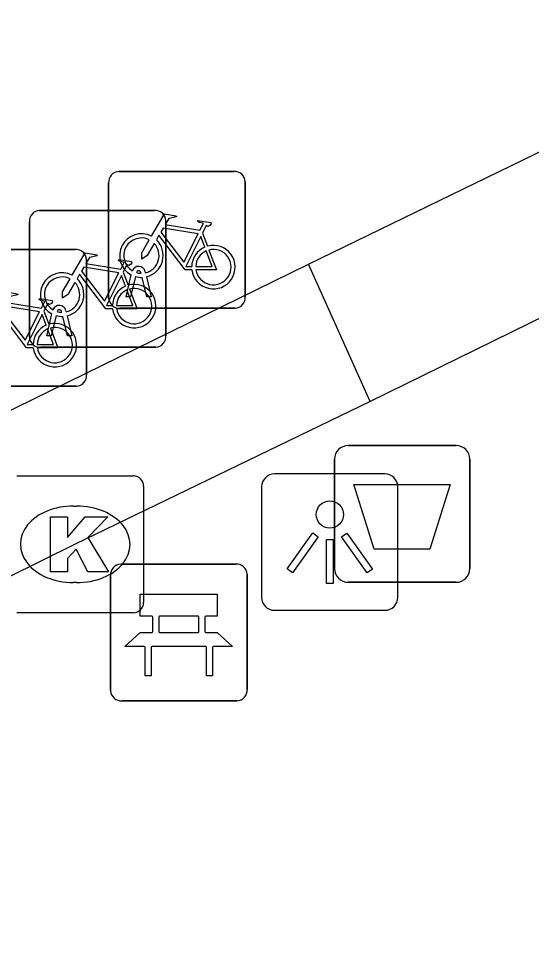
# Model space of a CAD drawing. Extents: x 160457 to 162082, y 388340 to 389736.
# Drawn here: x 160977.4 to 160981.15, y 388889.78 to 388896.58 of the extents above; entities that cross this region are included whole.
import ezdxf

# ---------------------------------------------------------------- set-up
doc = ezdxf.new("R2010")
doc.units = 0
for name, color, linetype in [('IMGEO_Afvalbak', 7, 'Continuous'), ('IMGEO_Bank', 7, 'Continuous'), ('IMGEO_Fietsenrek', 7, 'Continuous'), ('IMGEO_Kolk', 7, 'Continuous'), ('IMGEO_Lichtpunt', 7, 'Continuous'), ('IMGEO_Voetpad_open', 7, 'Continuous')]:
    doc.layers.add(name, color=color, linetype=linetype)

msp = doc.modelspace()

# ---------------------------------------------------------------- linework, layer by layer
at = {"layer": 'IMGEO_Afvalbak'}
for p, q in [((160979.8101, 388893.4635), (160980.5999, 388893.4635)), ((160980.5999, 388893.4635), (160979.8101, 388893.4635)), ((160979.7101, 388892.5645), (160979.7101, 388893.3635)), ((160979.7101, 388893.3635), (160979.7101, 388892.5645)), ((160980.6999, 388893.3635), (160980.6999, 388892.5645)), ((160980.6999, 388892.5645), (160980.6999, 388893.3635)), ((160980.5999, 388892.4645), (160979.8101, 388892.4645)), ((160979.8101, 388892.4645), (160980.5999, 388892.4645))]:
    msp.add_line(p, q, dxfattribs=at)
msp.add_lwpolyline([(160979.8528, 388893.1784), (160980.5572, 388893.1784), (160980.4084, 388892.7075), (160980.0016, 388892.7075), (160979.8528, 388893.1784)], dxfattribs=at)
for centre, start, end in [((160979.8101, 388893.3635), 90, 180), ((160979.8101, 388893.3635), 90, 180), ((160980.5999, 388893.3635), 0, 90), ((160980.5999, 388893.3635), 360, 90), ((160979.8101, 388892.5645), 180, 270), ((160979.8101, 388892.5645), 180, 270), ((160980.5999, 388892.5645), 270, 0), ((160980.5999, 388892.5645), 270, 0)]:
    msp.add_arc(centre, 0.1, start, end, dxfattribs=at)
at = {"layer": 'IMGEO_Bank'}
for p, q in [((160978.1469, 388892.5975), (160978.9878, 388892.5975)), ((160978.9878, 388892.5975), (160978.1469, 388892.5975)), ((160978.0725, 388891.6729), (160978.0725, 388892.5138)), ((160978.0725, 388892.5138), (160978.0725, 388891.6729)), ((160979.0715, 388892.5231), (160979.0715, 388891.6822)), ((160979.0715, 388891.6822), (160979.0715, 388892.5231)), ((160978.3811, 388892.1044), (160978.3811, 388892.2096)), ((160978.4247, 388892.2096), (160978.4247, 388892.1044)), ((160978.713, 388892.216), (160978.431, 388892.216)), ((160978.7193, 388892.1044), (160978.7193, 388892.2096)), ((160978.7629, 388892.2096), (160978.7629, 388892.1044)), ((160978.431, 388892.098), (160978.713, 388892.098)), ((160978.7688, 388891.9957), (160978.3757, 388891.9957)), ((160978.9971, 388891.5985), (160978.1562, 388891.5985)), ((160978.1562, 388891.5985), (160978.9971, 388891.5985))]:
    msp.add_line(p, q, dxfattribs=at)
for points in [[(160978.3747, 388892.216), (160978.2886, 388892.216), (160978.2886, 388892.377), (160978.8525, 388892.377), (160978.8525, 388892.216), (160978.7693, 388892.216)], [(160978.3194, 388891.9957), (160978.177, 388891.9957), (160978.2886, 388892.098), (160978.3747, 388892.098)], [(160978.7693, 388892.098), (160978.8525, 388892.098), (160978.9641, 388891.9957), (160978.8251, 388891.9957)], [(160978.3694, 388891.9893), (160978.3694, 388891.7818), (160978.3258, 388891.7818), (160978.3258, 388891.9893)], [(160978.8187, 388891.9893), (160978.8187, 388891.7818), (160978.7751, 388891.7818), (160978.7751, 388891.9893)]]:
    msp.add_lwpolyline(points, dxfattribs=at)
for centre, radius, start, end in [((160978.1502, 388892.5196), 0.0779, 92.4484, 184.28452), ((160978.1502, 388892.5196), 0.0779, 92.4484, 184.28452), ((160978.9936, 388892.5198), 0.0779, 2.4484, 94.28452), ((160978.9936, 388892.5198), 0.0779, 2.4484, 94.28452), ((160978.3744, 388892.2093), 0.00671, 2.89567, 87.10433), ((160978.4314, 388892.2093), 0.00671, 92.89567, 177.10433), ((160978.7126, 388892.2093), 0.00671, 2.89567, 87.10433), ((160978.7696, 388892.2093), 0.00671, 92.89567, 177.10433), ((160978.3744, 388892.1047), 0.00671, 272.89567, 357.10433), ((160978.4314, 388892.1047), 0.00671, 182.89567, 267.10433), ((160978.7126, 388892.1047), 0.00671, 272.89567, 357.10433), ((160978.7696, 388892.1047), 0.00671, 182.89567, 267.10433), ((160978.3191, 388891.989), 0.00671, 2.89567, 87.10433), ((160978.3761, 388891.989), 0.00671, 92.89567, 177.10433), ((160978.7684, 388891.989), 0.00671, 2.89567, 87.10433), ((160978.8254, 388891.989), 0.00671, 92.89567, 177.10433), ((160978.1504, 388891.6762), 0.0779, 182.4484, 274.28452), ((160978.1504, 388891.6762), 0.0779, 182.4484, 274.28452), ((160978.9938, 388891.6764), 0.0779, 272.4484, 4.28452), ((160978.9938, 388891.6764), 0.0779, 272.4484, 4.28452)]:
    msp.add_arc(centre, radius, start, end, dxfattribs=at)
at = {"layer": 'IMGEO_Fietsenrek'}
for p, q in [((160978.1329, 388895.4665), (160978.9738, 388895.4665)), ((160978.9738, 388895.4665), (160978.1329, 388895.4665)), ((160978.0585, 388894.5419), (160978.0585, 388895.3828)), ((160978.0585, 388895.3828), (160978.0585, 388894.5419)), ((160979.0575, 388895.3921), (160979.0575, 388894.5512)), ((160979.0575, 388894.5512), (160979.0575, 388895.3921)), ((160977.5529, 388895.1815), (160978.3938, 388895.1815)), ((160978.3938, 388895.1815), (160977.5529, 388895.1815)), ((160977.4785, 388894.2569), (160977.4785, 388895.0978)), ((160977.4785, 388895.0978), (160977.4785, 388894.2569)), ((160978.4775, 388895.1071), (160978.4775, 388894.2662)), ((160978.4775, 388894.2662), (160978.4775, 388895.1071)), ((160978.7452, 388895.0162), (160978.7815, 388894.921)), ((160976.9729, 388894.8965), (160977.8138, 388894.8965)), ((160977.8138, 388894.8965), (160976.9729, 388894.8965)), ((160977.8975, 388894.8221), (160977.8975, 388893.9812)), ((160977.8975, 388893.9812), (160977.8975, 388894.8221)), ((160978.1652, 388894.7312), (160978.2015, 388894.636)), ((160978.1855, 388894.5513), (160978.2238, 388894.7113)), ((160978.2542, 388894.6991), (160978.2189, 388894.5513)), ((160978.2959, 388894.7229), (160978.2949, 388894.7272)), ((160978.337, 388894.5513), (160978.3031, 388894.693)), ((160978.3266, 388894.7344), (160978.3284, 388894.7265)), ((160978.3354, 388894.6973), (160978.3704, 388894.5513)), ((160978.2189, 388894.5513), (160978.1855, 388894.5513)), ((160978.3704, 388894.5513), (160978.337, 388894.5513)), ((160977.5852, 388894.4462), (160977.6215, 388894.351)), ((160977.6055, 388894.2663), (160977.6438, 388894.4263)), ((160977.6742, 388894.4141), (160977.6389, 388894.2663)), ((160977.7159, 388894.4379), (160977.7149, 388894.4422)), ((160977.757, 388894.2663), (160977.7231, 388894.408)), ((160977.7466, 388894.4494), (160977.7484, 388894.4415)), ((160977.7554, 388894.4123), (160977.7904, 388894.2663)), ((160978.9831, 388894.4675), (160978.1422, 388894.4675)), ((160978.1422, 388894.4675), (160978.9831, 388894.4675)), ((160977.6389, 388894.2663), (160977.6055, 388894.2663)), ((160977.7904, 388894.2663), (160977.757, 388894.2663)), ((160978.4031, 388894.1825), (160977.5622, 388894.1825)), ((160977.5622, 388894.1825), (160978.4031, 388894.1825)), ((160977.8231, 388893.8975), (160976.9822, 388893.8975)), ((160976.9822, 388893.8975), (160977.8231, 388893.8975))]:
    msp.add_line(p, q, dxfattribs=at)
for points in [[(160978.3711, 388894.9932), (160978.4658, 388895.1567), (160978.552, 388895.1429), (160978.5537, 388895.1342), (160978.4976, 388895.1233), (160978.4714, 388895.078), (160978.7266, 388895.0372)], [(160978.7266, 388895.0372), (160978.7516, 388895.086), (160978.7465, 388895.09), (160978.7233, 388895.0937), (160978.7106, 388895.1012), (160978.7096, 388895.1043), (160978.7118, 388895.1089), (160978.8066, 388895.0938), (160978.8089, 388895.0835), (160978.7995, 388895.0711), (160978.7871, 388895.0647), (160978.7726, 388895.0709), (160978.7452, 388895.0162)], [(160978.7137, 388895.012), (160978.4569, 388895.053), (160978.4402, 388895.0242), (160978.6072, 388894.8039), (160978.7137, 388895.012)], [(160978.3918, 388894.9407), (160978.3402, 388894.8515), (160978.3003, 388894.8255), (160978.3015, 388894.873), (160978.356, 388894.9672)], [(160978.6668, 388894.7485), (160978.6171, 388894.7486), (160978.4264, 388895.0003), (160978.4074, 388894.9675)], [(160978.7617, 388894.914), (160978.7324, 388894.9908), (160978.623, 388894.7727), (160978.6657, 388894.7726)], [(160978.6957, 388894.7725), (160978.8156, 388894.7723), (160978.7724, 388894.8859)], [(160978.7922, 388894.8928), (160978.8472, 388894.7482), (160978.6971, 388894.7485)], [(160977.7911, 388894.7082), (160977.8858, 388894.8717), (160977.972, 388894.8579), (160977.9737, 388894.8492), (160977.9176, 388894.8383), (160977.8914, 388894.793), (160978.1466, 388894.7522)], [(160978.1466, 388894.7522), (160978.1716, 388894.801), (160978.1665, 388894.805), (160978.1433, 388894.8087), (160978.1306, 388894.8162), (160978.1296, 388894.8193), (160978.1318, 388894.8239), (160978.2266, 388894.8088), (160978.2289, 388894.7985), (160978.2195, 388894.7861), (160978.2071, 388894.7797), (160978.1926, 388894.7859), (160978.1652, 388894.7312)], [(160978.1337, 388894.727), (160977.8769, 388894.768), (160977.8602, 388894.7392), (160978.0272, 388894.5189), (160978.1337, 388894.727)], [(160977.8118, 388894.6557), (160977.7602, 388894.5665), (160977.7203, 388894.5405), (160977.7215, 388894.588), (160977.776, 388894.6822)], [(160978.0868, 388894.4635), (160978.0371, 388894.4636), (160977.8464, 388894.7153), (160977.8274, 388894.6825)], [(160978.1817, 388894.629), (160978.1524, 388894.7058), (160978.043, 388894.4877), (160978.0857, 388894.4876)], [(160977.2111, 388894.4232), (160977.3058, 388894.5867), (160977.392, 388894.5729), (160977.3937, 388894.5642), (160977.3376, 388894.5533), (160977.3114, 388894.508), (160977.5666, 388894.4672)], [(160978.1157, 388894.4875), (160978.2356, 388894.4873), (160978.1924, 388894.6009)], [(160978.2122, 388894.6078), (160978.2672, 388894.4632), (160978.1171, 388894.4635)], [(160977.5537, 388894.442), (160977.2969, 388894.483), (160977.2802, 388894.4542), (160977.4472, 388894.2339), (160977.5537, 388894.442)], [(160977.5666, 388894.4672), (160977.5916, 388894.516), (160977.5865, 388894.52), (160977.5633, 388894.5237), (160977.5506, 388894.5312), (160977.5496, 388894.5343), (160977.5518, 388894.5389), (160977.6466, 388894.5238), (160977.6489, 388894.5135), (160977.6395, 388894.5011), (160977.6271, 388894.4947), (160977.6126, 388894.5009), (160977.5852, 388894.4462)], [(160977.5068, 388894.1785), (160977.4571, 388894.1786), (160977.2664, 388894.4303), (160977.2474, 388894.3975)], [(160977.6017, 388894.344), (160977.5724, 388894.4208), (160977.463, 388894.2027), (160977.5057, 388894.2026)], [(160977.5357, 388894.2025), (160977.6556, 388894.2023), (160977.6124, 388894.3159)], [(160977.6322, 388894.3228), (160977.6872, 388894.1782), (160977.5371, 388894.1785)]]:
    msp.add_lwpolyline(points, dxfattribs=at)
for centre, radius, start, end in [((160978.1362, 388895.3886), 0.0779, 92.4484, 184.28452), ((160978.1362, 388895.3886), 0.0779, 92.4484, 184.28452), ((160978.9796, 388895.3888), 0.0779, 2.4484, 94.28452), ((160978.9796, 388895.3888), 0.0779, 2.4484, 94.28452), ((160977.5562, 388895.1036), 0.0779, 92.4484, 184.28452), ((160977.5562, 388895.1036), 0.0779, 92.4484, 184.28452), ((160978.3996, 388895.1038), 0.0779, 2.4484, 94.28452), ((160978.3996, 388895.1038), 0.0779, 2.4484, 94.28452), ((160978.2981, 388894.8519), 0.159, 62.67661, 242.13685), ((160978.2981, 388894.8519), 0.129, 63.31916, 238.90302), ((160978.2981, 388894.8519), 0.159, 283.5766, 46.60424), ((160977.8196, 388894.8188), 0.0779, 2.4484, 94.28452), ((160977.8196, 388894.8188), 0.0779, 2.4484, 94.28452), ((160978.2981, 388894.8519), 0.129, 283.60429, 43.43025), ((160978.8247, 388894.7679), 0.159, 113.3408, 178.32165), ((160978.8247, 388894.7679), 0.159, 187.0065, 105.77075), ((160978.8247, 388894.7679), 0.129, 113.92302, 177.95563), ((160978.8247, 388894.7679), 0.129, 188.67146, 104.58832), ((160978.2779, 388894.7233), 0.0499, 12.8025, 158.69338), ((160977.7181, 388894.5669), 0.159, 62.67661, 242.13685), ((160977.7181, 388894.5669), 0.129, 63.31916, 238.90302), ((160977.7181, 388894.5669), 0.159, 283.5766, 46.60424), ((160978.2981, 388894.8519), 0.159, 253.99666, 271.78671), ((160978.2779, 388894.7233), 0.0174, 12.8025, 163.45023), ((160978.2981, 388894.8519), 0.129, 253.41502, 269.02044), ((160977.7181, 388894.5669), 0.129, 283.60429, 43.43025), ((160978.2447, 388894.4829), 0.159, 113.3408, 178.32165), ((160978.2447, 388894.4829), 0.159, 187.0065, 105.77075), ((160978.2447, 388894.4829), 0.129, 188.67146, 104.58832), ((160978.1364, 388894.5452), 0.0779, 182.4484, 274.28452), ((160978.1364, 388894.5452), 0.0779, 182.4484, 274.28452), ((160978.2447, 388894.4829), 0.129, 113.92302, 177.95563), ((160978.9798, 388894.5454), 0.0779, 272.4484, 4.28452), ((160978.9798, 388894.5454), 0.0779, 272.4484, 4.28452), ((160977.6979, 388894.4383), 0.0499, 12.8025, 158.69338), ((160977.7181, 388894.5669), 0.159, 253.99666, 271.78671), ((160977.6979, 388894.4383), 0.0174, 12.8025, 163.45023), ((160977.7181, 388894.5669), 0.129, 253.41502, 269.02044), ((160977.6647, 388894.1979), 0.159, 113.3408, 178.32165), ((160977.6647, 388894.1979), 0.159, 187.0065, 105.77075), ((160977.6647, 388894.1979), 0.129, 113.92302, 177.95563), ((160977.6647, 388894.1979), 0.129, 188.67146, 104.58832), ((160977.5564, 388894.2602), 0.0779, 182.4484, 274.28452), ((160977.5564, 388894.2602), 0.0779, 182.4484, 274.28452), ((160978.3998, 388894.2604), 0.0779, 272.4484, 4.28452), ((160978.3998, 388894.2604), 0.0779, 272.4484, 4.28452), ((160977.8198, 388893.9754), 0.0779, 272.4484, 4.28452), ((160977.8198, 388893.9754), 0.0779, 272.4484, 4.28452)]:
    msp.add_arc(centre, radius, start, end, dxfattribs=at)
at = {"layer": 'IMGEO_Kolk'}
for p, q in [((160977.3879, 388893.2425), (160978.2401, 388893.2425)), ((160978.3145, 388893.1681), (160978.3145, 388892.3159)), ((160977.8015, 388893.0217), (160977.8265, 388893.0217)), ((160977.8235, 388892.4623), (160977.7986, 388892.4623)), ((160978.2401, 388892.2415), (160977.3879, 388892.2415))]:
    msp.add_line(p, q, dxfattribs=at)
for points in [[(160977.3879, 388893.2425), (160978.2401, 388893.2425)], [(160978.3145, 388893.1681), (160978.3145, 388892.3159)], [(160977.6337, 388892.942), (160977.7572, 388892.942), (160977.7572, 388892.7908), (160977.8868, 388892.942), (160978.0514, 388892.942), (160977.9053, 388892.7911), (160978.0579, 388892.542), (160977.9056, 388892.542), (160977.8213, 388892.7062), (160977.7572, 388892.6392), (160977.7572, 388892.542), (160977.6337, 388892.542), (160977.6337, 388892.942)], [(160978.2401, 388892.2415), (160977.3879, 388892.2415)]]:
    msp.add_lwpolyline(points, dxfattribs=at)
for centre, start, end in [((160978.238, 388893.166), 1.55205, 88.44795), ((160978.238, 388893.166), 1.55205, 88.44795), ((160978.238, 388892.318), 271.55205, 358.44795), ((160978.238, 388892.318), 271.55205, 358.44795)]:
    msp.add_arc(centre, 0.0765, start, end, dxfattribs=at)
for centre, major_axis, ratio, start_param, end_param in [((160977.8, 388892.742), (-0.3872, 0.002), 0.722429, 4.712389, 7.853982), ((160977.825, 388892.742), (-0.3901, 0.002), 0.717154, 1.570796, 4.712389)]:
    msp.add_ellipse(centre, major_axis=major_axis, ratio=ratio, start_param=start_param, end_param=end_param, dxfattribs=at)
at = {"layer": 'IMGEO_Lichtpunt'}
for p, q in [((160980.0786, 388893.2561), (160979.2715, 388893.2561)), ((160980.0786, 388893.2561), (160979.2715, 388893.2561)), ((160979.1768, 388893.1615), (160979.1768, 388892.3543)), ((160979.1768, 388893.1615), (160979.1768, 388892.3543)), ((160980.1733, 388892.3543), (160980.1733, 388893.1615)), ((160980.1733, 388892.3543), (160980.1733, 388893.1615)), ((160979.2715, 388892.2597), (160980.0786, 388892.2597)), ((160979.2715, 388892.2597), (160980.0786, 388892.2597))]:
    msp.add_line(p, q, dxfattribs=at)
for points in [[(160979.5512, 388892.8248), (160979.5897, 388892.7973), (160979.4024, 388892.5349), (160979.3639, 388892.5624), (160979.5512, 388892.8248)], [(160979.6527, 388892.7771), (160979.7, 388892.7771), (160979.7, 388892.4547), (160979.6527, 388892.4547), (160979.6527, 388892.7771)], [(160979.7626, 388892.7971), (160979.8012, 388892.8245), (160979.9879, 388892.5616), (160979.9493, 388892.5342), (160979.7626, 388892.7971)]]:
    msp.add_lwpolyline(points, dxfattribs=at)
msp.add_circle((160979.6764, 388892.9594), 0.0994, dxfattribs=at)
for centre, start, end in [((160979.2715, 388893.1615), 90, 180), ((160979.2715, 388893.1615), 90, 180), ((160980.0786, 388893.1615), 0, 90), ((160980.0786, 388893.1615), 0, 90), ((160979.2715, 388892.3543), 180, 270), ((160979.2715, 388892.3543), 180, 270), ((160980.0786, 388892.3543), 270, 0), ((160980.0786, 388892.3543), 270, 360)]:
    msp.add_arc(centre, 0.0946, start, end, dxfattribs=at)
at = {"layer": 'IMGEO_Voetpad_open'}
for points in [[(160979.521, 388894.789), (160984.918, 388897.412)], [(160985.389, 388896.441), (160979.97, 388893.785)], [(160971.404, 388890.799), (160971.965, 388891.089), (160979.521, 388894.789)], [(160979.97, 388893.785), (160979.521, 388894.789)], [(160979.97, 388893.785), (160977.814, 388892.744), (160972.138, 388889.936), (160971.873, 388889.782)]]:
    msp.add_lwpolyline(points, dxfattribs=at)

doc.saveas('drawing.dxf')
